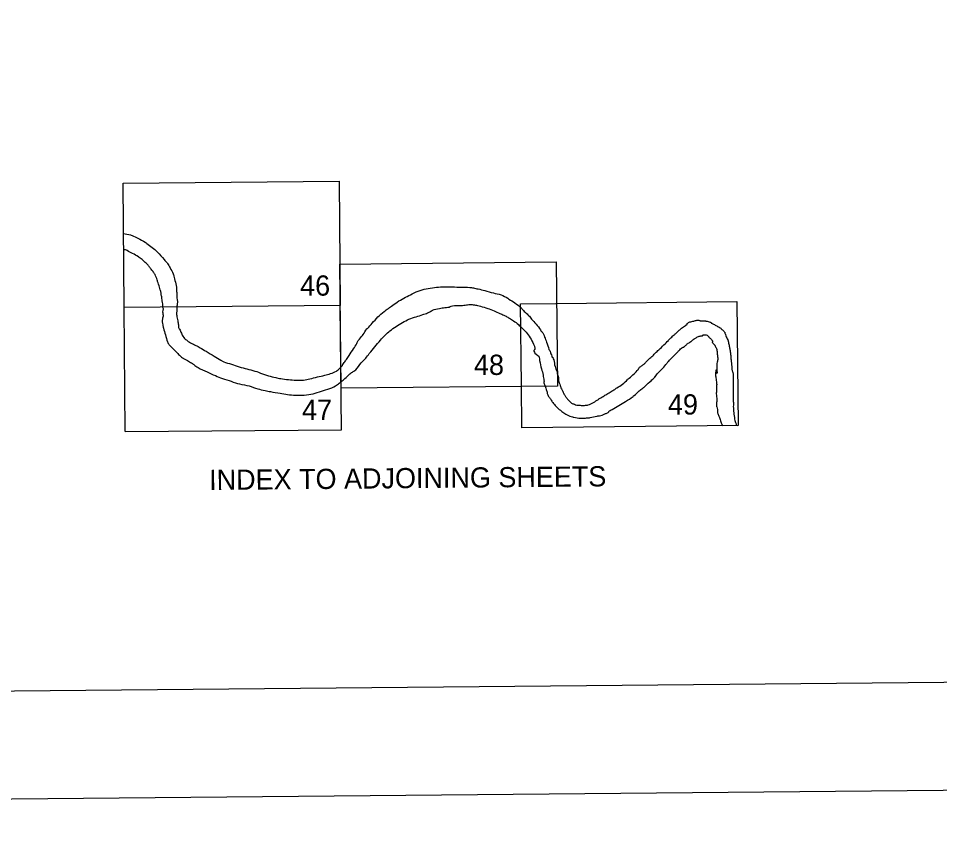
# Model space of a CAD drawing. Extents: x 3598634 to 3636690, y 517270 to 542944.
# Drawn here: x 3622266 to 3627594, y 517853 to 522578 of the extents above; entities that cross this region are included whole.
import ezdxf

# ---------------------------------------------------------------- set-up
doc = ezdxf.new("R2010")
doc.units = 0
for name, color, linetype in [('G-ANNO-NPLT', 7, 'Continuous'), ('V-ANNO-NPLT', 7, 'Continuous'), ('V-ANNO-SYMB', 7, 'Continuous')]:
    doc.layers.add(name, color=color, linetype=linetype)

msp = doc.modelspace()

# ---------------------------------------------------------------- linework, layer by layer
at = {"layer": 'G-ANNO-NPLT'}
msp.add_lwpolyline([(3599441.8, 517853.3), (3636106.9, 518194.6), (3635882, 542360.2), (3599216.9, 542018.9)], close=True, dxfattribs=at)
at = {"layer": 'V-ANNO-NPLT'}
for points in [[(3622877.6, 520906.9), (3622871.5, 521625.1), (3624121.4, 521636.3), (3624128.2, 520918.2)], [(3624132.7, 520439.4), (3624126, 521157.6), (3625376.3, 521169.9), (3625383.7, 520451.8)], [(3624128.2, 520918.2), (3622877.6, 520906.9)], [(3622883.8, 520188.8), (3624135, 520200), (3624128.2, 520918.2)], [(3625175.1, 520458.3), (3625170.4, 520928.4), (3625374.4, 520930.6)], [(3625378.7, 520930.6), (3626420.9, 520941.7), (3626428.8, 520223.6)], [(3622883.8, 520188.8), (3622877.6, 520906.9)], [(3625383.7, 520451.8), (3624132.7, 520439.4)], [(3625177.7, 520210.3), (3625175.1, 520458.3)], [(3626428.8, 520223.6), (3625177.7, 520210.3)]]:
    msp.add_lwpolyline(points, dxfattribs=at)
for points in [[(3622874, 521335.2), (3622914.2, 521326), (3622924.4, 521322.6), (3622957.8, 521307.9), (3622999.1, 521284.1), (3623009.9, 521276.8), (3623069.3, 521228.1), (3623109, 521183.9), (3623117.5, 521174.3)], [(3622982.2, 521183.3), (3622960.1, 521199.7), (3622926.7, 521218.9), (3622895.6, 521235.3), (3622885.9, 521239.3), (3622874.8, 521241.2)], [(3623068.9, 521066), (3623056.4, 521096.6), (3623045.6, 521114.2), (3623030.9, 521132.3), (3623019.6, 521147.6), (3623004.8, 521162.3), (3622982.2, 521183.3)], [(3623116.4, 521175.5), (3623128.8, 521161.2), (3623144.7, 521135.2), (3623160.5, 521101.8), (3623162.8, 521096.7)], [(3623162.8, 521096.7), (3623171.9, 521063.2), (3623179.8, 521024.1), (3623181, 521004.9), (3623182.7, 520983.3)], [(3623093.8, 520972.5), (3623091.5, 520990.6), (3623087, 521008.8), (3623082.5, 521024.6), (3623071.7, 521057.5), (3623068.9, 521066)], [(3624431.4, 520919.5), (3624466.9, 520944.3), (3624542.9, 520985), (3624589.8, 521005.9), (3624636.7, 521016.1), (3624684.3, 521023.8), (3624731.8, 521025.7)], [(3624731.8, 521025.7), (3624776.2, 521025.7), (3624826.9, 521023.9), (3624876.3, 521023.2), (3624898.5, 521020.1), (3624924.5, 521013.8)], [(3623093.8, 520972.5), (3623096.1, 520944.7), (3623100.7, 520911.3), (3623100.7, 520909)], [(3623182.7, 520983.3), (3623184.4, 520953.3), (3623186.1, 520944.8), (3623186.1, 520939.7), (3623183.9, 520919.3), (3623182.5, 520909.7)], [(3624924.5, 521013.8), (3624963.2, 521004.9), (3625013.3, 520991), (3625057.7, 520979.6), (3625096.4, 520959.9), (3625103.3, 520955.5)], [(3624285.7, 520786.2), (3624312.3, 520816), (3624345.9, 520852.2), (3624381.3, 520883.3), (3624431.4, 520919.5)], [(3624733.1, 520906.4), (3624750.3, 520907.7), (3624776.2, 520915.9), (3624825.1, 520918.5), (3624843.4, 520919.8), (3624871.3, 520923.6), (3624897.3, 520923), (3624922, 520917.9), (3624938.5, 520914.1)], [(3625103.3, 520955.5), (3625137.6, 520933.3), (3625174.4, 520904.1), (3625187, 520889.5), (3625208.6, 520869.2), (3625216.9, 520861), (3625234, 520840.1), (3625260, 520810.9), (3625286, 520776.6)], [(3623100.7, 520909), (3623103.2, 520894.3), (3623101.3, 520888.6), (3623103.2, 520861.8), (3623099.5, 520840.5), (3623101.4, 520805.5), (3623105.7, 520788), (3623116.4, 520748.7), (3623128.3, 520708.1)], [(3623182.5, 520909.7), (3623181.8, 520882.4), (3623180, 520871.8), (3623181.8, 520859.9), (3623187.5, 520828.7), (3623190, 520817.5), (3623192.5, 520795), (3623193.7, 520786.8), (3623197.5, 520781.2), (3623208.7, 520757.5), (3623213.1, 520747.5), (3623233.7, 520722.5), (3623241.9, 520715.6)], [(3624567.1, 520853), (3624605.1, 520865.7), (3624633, 520875.2), (3624641.9, 520879.1), (3624660.9, 520891.1), (3624700.8, 520901.3), (3624733.1, 520906.4)], [(3624938.5, 520914.1), (3624980.4, 520901.5), (3625017.2, 520886.9), (3625050.8, 520871.7), (3625061.5, 520867.2), (3625086.9, 520855.8), (3625106.6, 520845.1)], [(3624414.4, 520771), (3624450.5, 520797.1), (3624487.9, 520819.9), (3624525.3, 520839), (3624567.1, 520853)], [(3625106.6, 520845.1), (3625130, 520829.8), (3625157.9, 520808.3), (3625179.5, 520788)], [(3626072, 520759.4), (3626088.1, 520774.9), (3626101.9, 520787.2), (3626113.2, 520795.4), (3626124.9, 520802), (3626128, 520805.5), (3626131.8, 520807.3), (3626133, 520808.6), (3626133.3, 520809.9), (3626134.9, 520813.3), (3626135.9, 520815.2), (3626138.1, 520816.8), (3626142.5, 520819.3), (3626150.3, 520823.1)], [(3626150.3, 520823.1), (3626162, 520825.6), (3626181.8, 520831.3), (3626189.3, 520833.2), (3626193.4, 520834.2), (3626196.6, 520833.8), (3626204.7, 520831.3), (3626208.5, 520830.4), (3626211, 520830.1), (3626220.2, 520830.1), (3626229.3, 520830.1), (3626234.3, 520829.8), (3626239.7, 520828.8), (3626243.1, 520828.2), (3626266.7, 520822.2), (3626270.5, 520820.7), (3626272.4, 520819.4), (3626272.7, 520818.1), (3626272.7, 520816.9), (3626274.6, 520815.9), (3626278.4, 520815), (3626287.2, 520810.6), (3626304.8, 520800.5), (3626325, 520789.2)], [(3624204.6, 520668.1), (3624223, 520699.2), (3624226.8, 520707.5), (3624251.5, 520738.6), (3624260.3, 520750), (3624281.9, 520782.4), (3624285.7, 520786.2)], [(3624328.2, 520678.3), (3624359.9, 520717.1), (3624389, 520748.8), (3624414.4, 520771)], [(3625179.5, 520788), (3625203.6, 520763.2), (3625225.8, 520732.2), (3625245.5, 520694.1), (3625251.8, 520678.9), (3625253.1, 520670.6), (3625253.1, 520664.3), (3625251.2, 520662.4), (3625248.7, 520659.8), (3625247.4, 520657.9), (3625247.4, 520656), (3625247.4, 520654.7)], [(3625286, 520776.6), (3625291.1, 520768.4), (3625294.3, 520765.8), (3625309.5, 520736), (3625320.9, 520706.8), (3625334.9, 520664.3)], [(3626024.9, 520715.9), (3626034.6, 520726), (3626040.3, 520731.7), (3626058.8, 520748.4), (3626072, 520759.4)], [(3626325, 520789.2), (3626331.6, 520783.5), (3626338.8, 520776.6), (3626346.7, 520769), (3626349.8, 520765), (3626351.7, 520763.1), (3626352.3, 520760.2), (3626353, 520757.1), (3626358, 520742.6), (3626369.3, 520719.6), (3626370.3, 520716.8), (3626370.3, 520715.2), (3626370.9, 520713), (3626371.9, 520710.2), (3626372.5, 520704.2), (3626373.5, 520699.5)], [(3623128.3, 520708.1), (3623138.3, 520691.2), (3623177.6, 520652.5), (3623192.6, 520635.6), (3623216.3, 520615.6), (3623221.9, 520611.9)], [(3623241.9, 520715.6), (3623268.7, 520698.1), (3623278.1, 520693.8), (3623305.5, 520680.7), (3623316.8, 520674.4), (3623352.4, 520653.8)], [(3625970, 520661.9), (3625999.7, 520690.4), (3626025.2, 520716.3)], [(3626134.4, 520696.5), (3626140.3, 520700.3), (3626160.1, 520712.6), (3626166.7, 520718.9), (3626174, 520724.9), (3626179, 520727.1), (3626185.6, 520732.1), (3626204.2, 520740.3)], [(3626204.2, 520740.3), (3626213.6, 520742.2), (3626220.8, 520743.1), (3626224.9, 520745), (3626225.6, 520746.9), (3626227.8, 520748.5), (3626232.2, 520749.1), (3626237.8, 520749.1), (3626249.2, 520747.6), (3626251, 520745.4), (3626255.8, 520741.3)], [(3626255.8, 520741.3), (3626259.5, 520737.5), (3626259.9, 520736.2), (3626260.8, 520734), (3626263.3, 520731.5), (3626270.6, 520725.9), (3626272.4, 520723.7), (3626276.5, 520718.3), (3626278.4, 520716.1), (3626280, 520713.6), (3626280.6, 520709.8), (3626279.1, 520707.6), (3626278.8, 520706), (3626281, 520704.1), (3626284.4, 520698.5)], [(3623352.4, 520653.8), (3623398, 520625.7), (3623436.7, 520602), (3623443.5, 520597.6), (3623487.2, 520582), (3623531.6, 520567.1)], [(3624131.5, 520562.4), (3624140.6, 520572.2), (3624140.6, 520574.8), (3624141.9, 520577.3), (3624150.8, 520588.7), (3624163.4, 520606.5), (3624178.6, 520629.4), (3624204.6, 520668.1)], [(3624132.4, 520477.6), (3624155.2, 520496.7), (3624179.3, 520518.3), (3624198.3, 520533.6), (3624207.2, 520538.6), (3624240.8, 520576.7), (3624275, 520613.6), (3624295.9, 520640.2), (3624328.2, 520678.3)], [(3625247.4, 520654.7), (3625252.5, 520643.3), (3625253.8, 520640.2), (3625256.3, 520638.9), (3625260.7, 520637), (3625263.9, 520633.2), (3625264.5, 520631.3), (3625267.7, 520630.6), (3625270.2, 520630), (3625281, 520600.8), (3625291.8, 520552.6), (3625300.7, 520514.5), (3625305.8, 520486)], [(3625334.9, 520664.3), (3625339.3, 520657.3), (3625346.3, 520639.6), (3625351.4, 520625), (3625353.3, 520619.9), (3625356.5, 520618.6), (3625357.1, 520617.4), (3625362.2, 520604), (3625369.8, 520566), (3625375.5, 520550.7), (3625381.9, 520534.9)], [(3625894.1, 520588.6), (3625913.2, 520608.5), (3625934.6, 520628), (3625950.7, 520644.1), (3625970.2, 520662.1)], [(3626078.4, 520648.9), (3626091, 520662.4), (3626100.7, 520672.2), (3626107, 520675.4), (3626109.8, 520676.6), (3626112.7, 520676.6), (3626115.5, 520678.2), (3626118.6, 520681.7), (3626120.5, 520683.2), (3626134.4, 520696.5)], [(3626284.4, 520698.5), (3626291.3, 520690.6), (3626293.2, 520688.1), (3626298.9, 520679.3), (3626300.8, 520675.2), (3626303, 520670.4), (3626307.1, 520645.9)], [(3626373.5, 520699.5), (3626378.8, 520677.4), (3626382.3, 520658.8), (3626383.5, 520649.4)], [(3623221.9, 520611.9), (3623250.7, 520595.7), (3623273.1, 520582.5), (3623280.6, 520576.3), (3623305.6, 520559.4), (3623357.4, 520535.1), (3623405.5, 520512.6), (3623446.1, 520495.8), (3623497.3, 520480.2)], [(3626016.1, 520583), (3626027.8, 520597.2), (3626035.3, 520606), (3626039.7, 520609.8), (3626063.3, 520632.2), (3626078.7, 520649.2)], [(3626307.1, 520645.9), (3626309.6, 520626.4), (3626310.6, 520605.9), (3626308.7, 520595.5)], [(3626383.5, 520649.4), (3626385.8, 520629.9), (3626388, 520604)], [(3626388, 520604), (3626391.5, 520565), (3626392.4, 520555.5), (3626393.4, 520548.9), (3626394.9, 520539.8), (3626396.8, 520532.9)], [(3623531.6, 520567.1), (3623577.1, 520554), (3623622.1, 520542.8), (3623667, 520527.8), (3623712.6, 520511.6), (3623754.4, 520502.2), (3623783.2, 520495.4), (3623829.3, 520489.8), (3623871.8, 520486)], [(3623871.8, 520486), (3623915.5, 520486.7), (3623951.7, 520494.2), (3623995.4, 520505.5), (3624037.8, 520514.9), (3624071.5, 520524.3), (3624105.2, 520539.3), (3624115.8, 520546.2), (3624131.6, 520562.5)], [(3625787.9, 520488.4), (3625799.4, 520498.5), (3625826.8, 520523.1), (3625851.6, 520548)], [(3625851.6, 520548), (3625852.2, 520550.2), (3625853.8, 520554.9), (3625865.8, 520565.9), (3625873, 520571.9), (3625880.9, 520576.7), (3625894.1, 520588.6)], [(3625935, 520492), (3625951.1, 520508.7), (3625952.9, 520512.1), (3625970.9, 520532.9), (3625992.9, 520555.9), (3626016.1, 520583)], [(3626306.2, 520549.5), (3626306.9, 520530.6), (3626306.9, 520528.7), (3626305.9, 520526.2), (3626305.3, 520525.9), (3626302.8, 520530.3), (3626302.8, 520534.4), (3626302.8, 520537.5), (3626302.4, 520540.1), (3626301.5, 520541.6), (3626301.5, 520544.5), (3626299.9, 520544.5), (3626300.2, 520540.1), (3626299.3, 520533.1), (3626298.7, 520526.8), (3626298.7, 520510.8), (3626299.9, 520500.7)], [(3626308.7, 520595.5), (3626305.6, 520583.8), (3626304.9, 520579.4), (3626306.5, 520558), (3626306.2, 520549.5)], [(3625381.9, 520534.9), (3625382.6, 520529.8), (3625383.2, 520526), (3625386.7, 520513.4), (3625389.5, 520501.7), (3625390.8, 520497), (3625389.2, 520488.8), (3625392, 520477.5), (3625401.8, 520449.5), (3625406.8, 520436.5)], [(3625892.6, 520453.8), (3625925.9, 520483.5), (3625935, 520492)], [(3626299.9, 520500.7), (3626302.2, 520484.6), (3626304.7, 520467.6), (3626304.7, 520456.6), (3626304.1, 520416)], [(3626396.8, 520532.9), (3626398.1, 520531.3), (3626399, 520529.7), (3626399.4, 520511.8), (3626400, 520502.6)], [(3626400, 520502.6), (3626399.7, 520464.8), (3626399.4, 520456.6), (3626400.4, 520418.2)], [(3623497.3, 520480.2), (3623545.4, 520464.6), (3623600.9, 520452.8), (3623650.2, 520436.5), (3623692.7, 520426.6), (3623725.1, 520420.3), (3623779.5, 520410.4), (3623823.2, 520403.5), (3623870, 520399.8)], [(3623870, 520399.8), (3623919.3, 520399.8), (3623971.1, 520408), (3624019.1, 520422.4), (3624067.2, 520438), (3624111.5, 520461.2), (3624132.4, 520477.6)], [(3625305.8, 520486), (3625307.1, 520479.6), (3625304.6, 520476.5), (3625305.8, 520470.7), (3625312.2, 520451.7)], [(3625312.2, 520451.7), (3625320.6, 520427), (3625323.8, 520417.9), (3625325.4, 520409.7), (3625330.7, 520395.6), (3625335.4, 520388.6)], [(3625627.1, 520381.2), (3625654.4, 520396.4), (3625663.3, 520401.7), (3625688.7, 520417.5), (3625710.4, 520430.4), (3625728, 520442.4)], [(3625728, 520442.4), (3625760.1, 520463.8), (3625789.7, 520490)], [(3625821.2, 520392.4), (3625828.1, 520398), (3625856.4, 520423.9), (3625876.8, 520440.3), (3625892.6, 520453.8)], [(3625335.1, 520389.1), (3625345.5, 520374.5), (3625357.2, 520356.8), (3625376.4, 520334.8)], [(3625406.8, 520436.5), (3625410.6, 520429.3), (3625415.6, 520421.4), (3625416.6, 520417.6), (3625419.4, 520411.4), (3625421.3, 520407.9), (3625430.8, 520392.1), (3625434.2, 520387.1)], [(3625434.2, 520387.1), (3625445.9, 520372.9), (3625454.4, 520364.8), (3625465.4, 520353.7), (3625472.3, 520350.6), (3625482.4, 520347.1)], [(3625739.1, 520339.7), (3625778.4, 520363.1), (3625821.2, 520392.4)], [(3626306.3, 520332.8), (3626305.4, 520342.9), (3626305.7, 520352), (3626307, 520365.3), (3626307.3, 520373.4), (3626304.4, 520407.5), (3626304.1, 520416)], [(3626400.4, 520418.2), (3626399.7, 520378.5), (3626400.1, 520367.8), (3626402, 520347.7), (3626401, 520334.8)], [(3625376.4, 520334.8), (3625401.2, 520312.1), (3625410.1, 520305.5), (3625431.5, 520290.7), (3625439.3, 520286.6), (3625471.1, 520273.7), (3625478.7, 520272.2)], [(3625482.3, 520347.2), (3625495.9, 520341.8), (3625506.9, 520341.2), (3625515.1, 520341.5), (3625526.1, 520339.9), (3625529.6, 520339.9)], [(3625529.6, 520339.9), (3625551.6, 520341.8), (3625562.3, 520343.7), (3625577.4, 520349.7), (3625591.9, 520357.9)], [(3625591.9, 520357.9), (3625599.4, 520362), (3625614.2, 520370.8), (3625621.1, 520375.6), (3625627.1, 520381.2)], [(3625616.8, 520279.5), (3625621.8, 520280.4), (3625627.1, 520281.1), (3625657, 520290.9), (3625665.8, 520294.6), (3625679.7, 520302.2), (3625681.2, 520304.7), (3625700.1, 520317), (3625739.1, 520339.7)], [(3626306.3, 520333), (3626308.6, 520316.1), (3626309.5, 520302.9), (3626315.5, 520284.3), (3626324.6, 520258.2), (3626328.1, 520245.9), (3626333.8, 520232.7)], [(3626401, 520334.8), (3626402, 520315.2), (3626403.6, 520297.9), (3626404.2, 520288.5), (3626408, 520268.9), (3626408.9, 520254.1), (3626413.7, 520242.2), (3626417.1, 520234)], [(3625478.7, 520272.2), (3625516.4, 520266.2), (3625526.8, 520265.9), (3625552, 520267.8), (3625565.5, 520268.4), (3625574, 520270), (3625610.8, 520277.9), (3625616.8, 520279.5)], [(3626333.8, 520232.7), (3626335.7, 520227.6), (3626338.2, 520222.9)], [(3626417.1, 520234.1), (3626417.1, 520231.2), (3626417.1, 520229.3), (3626426.6, 520223.6)]]:
    msp.add_spline(points, degree=3, dxfattribs=at)
at = {"layer": 'V-ANNO-SYMB'}
msp.add_lwpolyline([(3602186, 518503.9), (3635267.8, 518811.9), (3635054.5, 541727.5), (3601972.7, 541419.5), (3602186, 518503.9)], dxfattribs=at)

# ---------------------------------------------------------------- texts
at = {"layer": 'V-ANNO-NPLT'}
for s, height, rotation, p in [('46', 117, 0.0333, (3623895.3, 520975.1)), ('48', 117, 0.0333, (3624900.8, 520516.7)), ('49', 117, 0.0333, (3626022.6, 520287.6)), ('47', 117, 0.0333, (3623906.7, 520256.9)), ('INDEX TO ADJOINING SHEETS', 116.66, 0.5333, (3623370, 519851.2))]:
    msp.add_text(s, height=height, rotation=rotation, dxfattribs=at).set_placement(p)

doc.saveas('drawing.dxf')
